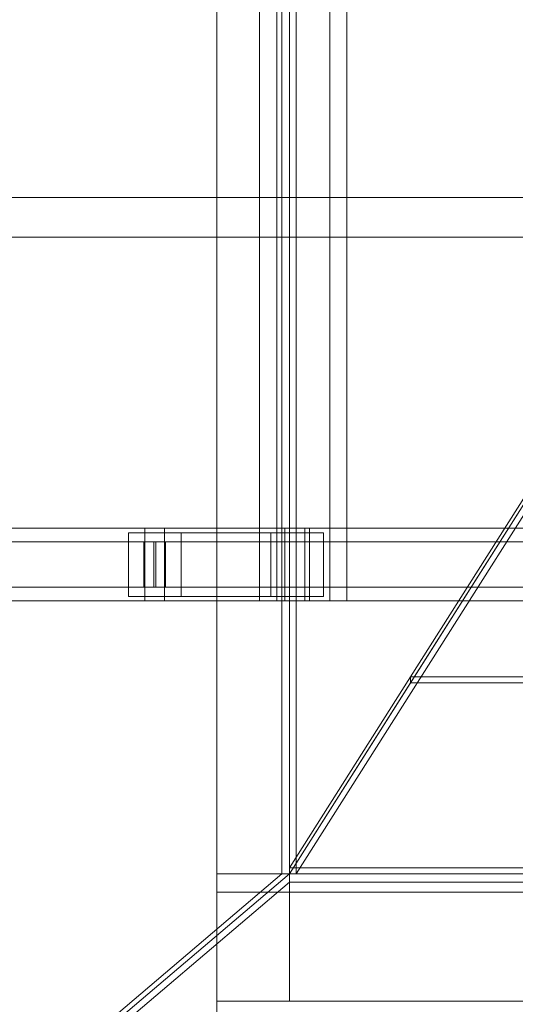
# Model space of a CAD drawing. Header units: millimetres. Extents: x -1970 to 61924, y -58230 to 6847.
# Tile 361 of 656: x 2526 to 2798, y -18672 to -18130. Entities that reach past the tile are written whole.
import ezdxf

# ---------------------------------------------------------------- set-up
doc = ezdxf.new("R2010")
doc.units = ezdxf.units.MM
for name, color, linetype, lineweight in [('superior_C01', 7, 'Continuous', 0), ('superior_tolva', 7, 'Continuous', 0), ('superior_tolva-C01', 7, 'Continuous', 0)]:
    doc.layers.add(name, color=color, linetype=linetype, lineweight=lineweight)

msp = doc.modelspace()

# ---------------------------------------------------------------- linework, layer by layer
at = {"layer": 'superior_C01'}
for p, q in [((2657.766, -17550), (2657.766, -18450)), ((2667.203, -18450), (2667.203, -17550)), ((2696.285, -18450), (2696.285, -17550)), ((2705.722, -17550), (2705.722, -18450)), ((2846.1, -18228.298), (1901.94, -18228.298)), ((1903.548, -18228.298), (2847.707, -18228.298)), ((10242.208, -18250), (1103.221, -18250)), ((1104.577, -18250), (10243.564, -18250)), ((2594.793, -18410), (1439.231, -18410)), ((1450.016, -18410), (2605.578, -18410)), ((2674.184, -18410), (1484.651, -18410)), ((1493.03, -18410), (2682.563, -18410)), ((2594.793, -18410), (2594.793, -18450)), ((2605.578, -18410), (2594.793, -18410)), ((3750.355, -18410), (2594.793, -18410)), ((2605.578, -18450), (2605.578, -18410)), ((2605.578, -18410), (3761.139, -18410)), ((2671.634, -18410), (2685.114, -18410)), ((2671.634, -18450), (2671.634, -18410)), ((3827.195, -18410), (2671.634, -18410)), ((2674.184, -18410), (2674.184, -18450)), ((2682.563, -18410), (2674.184, -18410)), ((2682.563, -18450), (2682.563, -18410)), ((2685.114, -18410), (2685.114, -18450)), ((2685.114, -18410), (3840.676, -18410)), ((2614.63, -18412.5), (2585.741, -18412.5)), ((2585.741, -18412.5), (2585.741, -18447.5)), ((2663.929, -18412.5), (2585.741, -18412.5)), ((2614.63, -18447.5), (2614.63, -18412.5)), ((2614.63, -18412.5), (2692.818, -18412.5)), ((2663.929, -18447.5), (2663.929, -18412.5)), ((2663.929, -18412.5), (2692.818, -18412.5)), ((2692.818, -18412.5), (2692.818, -18447.5)), ((2594.223, -18417.5), (1482.878, -18417.5)), ((1494.804, -18417.5), (2606.148, -18417.5)), ((2594.223, -18417.5), (2594.223, -18442.5)), ((2606.148, -18417.5), (2594.223, -18417.5)), ((2599.647, -18417.5), (2600.723, -18417.5)), ((2599.647, -18442.5), (2599.647, -18417.5)), ((3833.398, -18417.5), (2599.647, -18417.5)), ((2600.723, -18417.5), (2600.723, -18442.5)), ((2600.723, -18417.5), (3834.474, -18417.5)), ((2606.148, -18442.5), (2606.148, -18417.5)), ((1482.878, -18442.5), (2594.223, -18442.5)), ((1494.804, -18442.5), (2606.148, -18442.5)), ((2594.223, -18442.5), (2606.148, -18442.5)), ((2600.723, -18442.5), (2599.647, -18442.5)), ((2599.647, -18442.5), (3833.398, -18442.5)), ((2600.723, -18442.5), (3834.474, -18442.5)), ((2585.741, -18447.5), (2614.63, -18447.5)), ((2663.929, -18447.5), (2585.741, -18447.5)), ((2692.818, -18447.5), (2614.63, -18447.5)), ((2692.818, -18447.5), (2663.929, -18447.5)), ((1439.231, -18450), (2594.793, -18450)), ((1450.016, -18450), (2605.578, -18450)), ((1484.651, -18450), (2674.184, -18450)), ((1493.03, -18450), (2682.563, -18450)), ((2594.793, -18450), (2605.578, -18450)), ((2594.793, -18450), (3750.355, -18450)), ((2605.578, -18450), (3761.139, -18450)), ((2657.766, -18450), (2696.285, -18450)), ((2657.766, -18450), (2667.203, -18450)), ((2705.722, -18450), (2667.203, -18450)), ((2685.114, -18450), (2671.634, -18450)), ((2671.634, -18450), (3827.195, -18450)), ((2674.184, -18450), (2682.563, -18450)), ((2685.114, -18450), (3840.676, -18450)), ((2705.722, -18450), (2696.285, -18450))]:
    msp.add_line(p, q, dxfattribs=at)
at = {"layer": 'superior_tolva'}
for p, q in [((2634.2, -18670), (2634.2, -17330)), ((2674.2, -17330), (2674.2, -18670)), ((2670.065, -18600), (2670.065, -17400)), ((2674.2, -17400), (2674.2, -18600)), ((1345.065, -19725), (2670.065, -18600)), ((2674.2, -18600), (1349.2, -19725)), ((2634.2, -18670), (2634.2, -18600)), ((2634.2, -18600), (3514.2, -18600)), ((2670.065, -18600), (2674.2, -18600)), ((3474.2, -18600), (2674.2, -18600)), ((2674.2, -18604.636), (2674.2, -18600)), ((1349.2, -19729.636), (2674.2, -18604.636)), ((2674.2, -18604.636), (3474.2, -18604.636)), ((2634.2, -18680), (2634.2, -18610)), ((2634.2, -18610), (4614.2, -18610)), ((2634.2, -18670), (2634.2, -18610)), ((2634.2, -18680), (2634.2, -18670)), ((2634.2, -18670), (4614.2, -18670)), ((3514.2, -18670), (2634.2, -18670)), ((2674.2, -18670), (2634.2, -18670))]:
    msp.add_line(p, q, dxfattribs=at)
at = {"layer": 'superior_tolva-C01'}
for p, q in [((2674.2, -18600), (2674.2, -17400)), ((2677.867, -17400), (2677.867, -18600)), ((2911.751, -18225), (2674.2, -18600)), ((2677.867, -18600), (2915.418, -18225)), ((2821.405, -18364.189), (2740.637, -18491.689)), ((2740.714, -18495), (2821.482, -18367.5)), ((2740.714, -18491.704), (2674.2, -18596.704)), ((2740.637, -18491.689), (2950.854, -18491.689)), ((2740.637, -18491.689), (2740.714, -18495)), ((2950.931, -18491.704), (2740.714, -18491.704)), ((2740.714, -18495), (2740.714, -18491.704)), ((2674.2, -18600), (2740.714, -18495)), ((2740.714, -18495), (2950.931, -18495)), ((2674.2, -18596.704), (2930.2, -18596.704)), ((2674.2, -18596.704), (2674.2, -18600)), ((2930.2, -18600), (2674.2, -18600)), ((2674.2, -18600), (2677.867, -18600))]:
    msp.add_line(p, q, dxfattribs=at)

doc.saveas('drawing.dxf')
